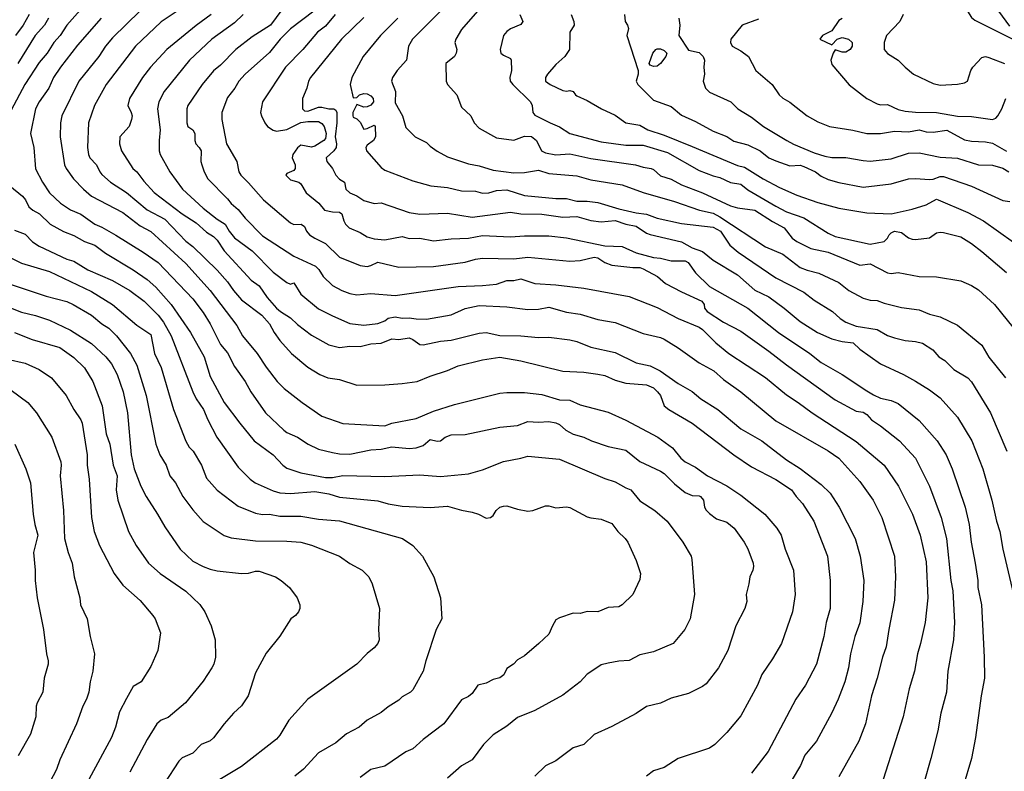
# Model space of a CAD drawing. Header units: metres. Extents: x -46681 to -43747, y -240911 to -237677.
# Tile 784 of 1056: x -45207 to -45066, y -238259 to -238151. Entities that reach past the tile are written whole.
import ezdxf

# ---------------------------------------------------------------- set-up
doc = ezdxf.new("R2010")
doc.units = ezdxf.units.M
doc.layers.add('CONTOUR_INDEX', color=1, linetype='Continuous')
doc.layers.add('CONTOUR_INTER', color=3, linetype='Continuous')

msp = doc.modelspace()

# ---------------------------------------------------------------- linework, layer by layer
at = {"layer": 'CONTOUR_INDEX'}
for points, elevation in [([(-45065.1, -238152.18), (-45066.66, -238150.02), (-45067.24, -238149.02), (-45067.62, -238147.52), (-45068.1, -238146.7), (-45068.6, -238146.52), (-45069.1, -238146.43), (-45070.43, -238146.52), (-45070.6, -238146.57), (-45070.88, -238147.02), (-45071.22, -238149.52), (-45071.15, -238150.02), (-45070.6, -238150.95), (-45070.1, -238151.31), (-45064.6, -238154.07)], 60), ([(-45197, -238148.52), (-45200.1, -238152.04), (-45201.08, -238153.52), (-45201.98, -238154.52), (-45202.93, -238156.02), (-45204.1, -238157.35), (-45206.11, -238160.52), (-45208.1, -238164.21)], 80), ([(-45174.86, -238150.52), (-45176.1, -238151.7), (-45179.37, -238154.02), (-45182.55, -238157.02), (-45186.17, -238161.52), (-45186.96, -238163.02), (-45187.15, -238164.02), (-45186.75, -238167.02), (-45186.91, -238168.52), (-45186.92, -238170.02), (-45186.77, -238170.52), (-45185.38, -238173.02), (-45183.54, -238175.52), (-45180.6, -238178.22), (-45178.6, -238179.8), (-45177.47, -238180.52), (-45176.9, -238181.52), (-45176.1, -238182.46), (-45173.6, -238184.34), (-45170.6, -238187.39), (-45168.6, -238188.87), (-45168.1, -238189.09), (-45167.6, -238188.92), (-45166.62, -238190.52), (-45164.1, -238192.61), (-45162.1, -238193.65), (-45159.6, -238194.72), (-45157.6, -238194.98), (-45155.6, -238194.71), (-45154.6, -238194.33), (-45154.1, -238193.99), (-45153.1, -238193.76), (-45152.1, -238193.95), (-45151.1, -238193.91), (-45150.1, -238194.08), (-45148.6, -238194.11), (-45145.1, -238193.49), (-45143.1, -238192.58), (-45141.1, -238192.15), (-45137.1, -238192.35), (-45134.1, -238192.71), (-45132.6, -238192.66), (-45131.1, -238192.39), (-45128.6, -238193.1), (-45126.6, -238193.42), (-45124.1, -238194.17), (-45121.6, -238194.59), (-45117.6, -238196.18), (-45115.1, -238196.73), (-45114.6, -238196.96), (-45112.6, -238198.21), (-45109.6, -238200.34), (-45107.5, -238201.52), (-45106.1, -238202.76), (-45103.62, -238204.52), (-45098.6, -238208.68), (-45091.1, -238212.96), (-45089.6, -238214.03), (-45086.6, -238217.35), (-45084.65, -238220.02), (-45083.42, -238222.52), (-45081.63, -238228.02), (-45081.47, -238231.02), (-45081.6, -238234.32), (-45082.44, -238238.52), (-45082.8, -238241.02), (-45083.35, -238242.52), (-45084.11, -238245.52), (-45084.93, -238248.02), (-45085.75, -238252.02), (-45086.7, -238254.52), (-45089.6, -238259.62)], 75), ([(-45152.73, -238151.02), (-45155.22, -238153.52), (-45157.7, -238156.52), (-45159.29, -238159.52), (-45159.53, -238160.52), (-45159.1, -238162.43), (-45158.6, -238162.4), (-45158.22, -238162.02), (-45157.6, -238161.81), (-45157.1, -238161.87), (-45156.6, -238162.14), (-45156.26, -238162.52), (-45156.23, -238163.02), (-45156.6, -238163.48), (-45157.1, -238163.71), (-45157.6, -238163.75), (-45158.6, -238163.37), (-45159.16, -238164.52), (-45159.19, -238165.02), (-45159.1, -238165.2), (-45158.6, -238165.45), (-45158.1, -238165.9), (-45157.6, -238166.91), (-45157.1, -238166.83), (-45156.1, -238166.32), (-45155.95, -238166.52), (-45155.94, -238168.02), (-45156.23, -238168.52), (-45157.1, -238169.18), (-45157.31, -238169.52), (-45157.2, -238170.02), (-45155.1, -238172.41), (-45154.6, -238172.79), (-45150.6, -238174.33), (-45148.02, -238175.02), (-45145.6, -238175.27), (-45143.6, -238175.73), (-45141.6, -238175.79), (-45140.6, -238176.08), (-45139.72, -238176.02), (-45138.6, -238175.7), (-45137.1, -238175.62), (-45134.6, -238176.41), (-45130.1, -238176.86), (-45128.6, -238176.85), (-45127.1, -238177.2), (-45125.6, -238177.21), (-45124.1, -238177.42), (-45121.1, -238178.3), (-45118.6, -238178.89), (-45117.1, -238179.09), (-45115.6, -238179.66), (-45112.1, -238180.44), (-45107.6, -238180.96), (-45106.55, -238181.52), (-45105.19, -238183.52), (-45104, -238184.52), (-45098.6, -238188.21), (-45094.6, -238190.23), (-45093.1, -238191.37), (-45090.48, -238193.02), (-45089.38, -238194.02), (-45088.58, -238194.52), (-45087.1, -238195.1), (-45084.1, -238195.58), (-45082.6, -238196.43), (-45081.6, -238196.8), (-45080.1, -238197.18), (-45078.6, -238197.3), (-45077.6, -238197.56), (-45076.14, -238198.52), (-45075.28, -238199.52), (-45074.4, -238200.02), (-45073.1, -238201.32), (-45071.1, -238202.52), (-45070.6, -238203.09), (-45067.85, -238207.52), (-45065.53, -238213.02)], 70), ([(-45120.29, -238150.52), (-45120.18, -238151.52), (-45119.84, -238152.02), (-45119.72, -238152.52), (-45119.94, -238153.52), (-45118.33, -238158.52), (-45118.3, -238159.02), (-45118.61, -238160.02), (-45118.36, -238160.52), (-45116.1, -238162.76), (-45113.6, -238163.66), (-45112.1, -238164.92), (-45110.1, -238165.8), (-45107.6, -238167.22), (-45105.6, -238167.94), (-45104.6, -238168.61), (-45102.6, -238169.14), (-45100.84, -238170.02), (-45099.6, -238171.01), (-45098.6, -238171.45), (-45096.6, -238172.14), (-45095.1, -238172.08), (-45094.6, -238172.25), (-45092.93, -238173.02), (-45092.1, -238173.64), (-45091.1, -238174.11), (-45089.6, -238174.55), (-45086.1, -238175.22), (-45082.1, -238174.75), (-45079.6, -238174.02), (-45078.6, -238173.97), (-45076.6, -238174.12), (-45076.1, -238174.08), (-45075.1, -238173.69), (-45074.6, -238173.67), (-45070.6, -238175.05), (-45066.1, -238177.11), (-45065.1, -238177.29)], 65), ([(-45115.79, -238155.52), (-45115.6, -238155.4), (-45115.1, -238155.41), (-45114.6, -238155.66), (-45114.23, -238156.02), (-45114.34, -238156.52), (-45115.1, -238157.51), (-45115.6, -238157.89), (-45116.1, -238157.94), (-45116.6, -238157.76), (-45116.75, -238157.52), (-45116.2, -238156.02), (-45115.79, -238155.52)], 65), ([(-45208.26, -238175.02), (-45206.45, -238176.52), (-45206.05, -238177.02), (-45205.58, -238178.02), (-45204.97, -238178.52), (-45204.01, -238179.02), (-45202.49, -238180.52), (-45200.6, -238181.57), (-45199.1, -238182.14), (-45197.6, -238183), (-45196.1, -238183.54), (-45194.6, -238184.68), (-45190.6, -238187.04), (-45188.6, -238188.44), (-45187.39, -238189.52), (-45185.16, -238192.02), (-45182.39, -238196.02), (-45180.45, -238199.52), (-45179.6, -238202.31), (-45177.59, -238206.02), (-45175.37, -238209.02), (-45173.29, -238211.52), (-45170.59, -238213.52), (-45169.2, -238215.02), (-45168.6, -238215.44), (-45166.6, -238216.11), (-45163.1, -238216.79), (-45162.1, -238216.76), (-45160.6, -238216.5), (-45154.6, -238216.62), (-45149.6, -238216.42), (-45146.6, -238216.62), (-45142.6, -238216.25), (-45140.6, -238215.66), (-45137.6, -238214.47), (-45135.1, -238214.01), (-45134.1, -238213.71), (-45129.6, -238214.16), (-45123.1, -238216.91), (-45121.6, -238217.38), (-45120.1, -238218.27), (-45119.38, -238218.52), (-45118.1, -238220.11), (-45115.95, -238221.52), (-45114.15, -238223.02), (-45111.9, -238226.02), (-45110.74, -238228.02), (-45110.61, -238228.52), (-45110.23, -238233.52), (-45110.87, -238237.02), (-45111.65, -238238.52), (-45113.31, -238240.52), (-45116.1, -238241.72), (-45118.1, -238242.18), (-45119.6, -238242.99), (-45121.1, -238243.07), (-45122.6, -238243.34), (-45123.6, -238243.6), (-45124.1, -238243.91), (-45125.6, -238244.93), (-45126.6, -238246.05), (-45129.1, -238247.94), (-45133.1, -238250.13), (-45135.6, -238251.12), (-45137.1, -238252.38), (-45139.1, -238253.63), (-45140.47, -238255.02), (-45142.1, -238257.19), (-45143.6, -238258.06), (-45145.6, -238259.81)], 80), ([(-45207.6, -238196.01), (-45205.1, -238197.03), (-45201.1, -238198.19), (-45199.1, -238199.62), (-45197.6, -238201.08), (-45196.38, -238203.02), (-45195.06, -238206.52), (-45194.48, -238210.52), (-45193.98, -238212.02), (-45193.47, -238215.02), (-45192.93, -238216.52), (-45193.05, -238218.52), (-45192.84, -238220.02), (-45191.29, -238224.52), (-45190.2, -238226.52), (-45188.43, -238229.02), (-45186.74, -238230.52), (-45183.1, -238233.03), (-45181.1, -238234.96), (-45180.38, -238236.02), (-45179.47, -238238.02), (-45178.89, -238240.02), (-45178.81, -238242.52), (-45179.09, -238243.52), (-45179.38, -238244.02), (-45180.6, -238245.92), (-45183.13, -238249.02), (-45185.6, -238251.12), (-45186.6, -238251.54), (-45187.21, -238252.02), (-45188.6, -238254.27), (-45191.1, -238258.95)], 85)]:
    msp.add_lwpolyline(points, dxfattribs=dict(at, elevation=elevation))
at = {"layer": 'CONTOUR_INTER'}
for points, elevation in [([(-45183.6, -238149.52), (-45186.6, -238151.54), (-45190.31, -238155.02), (-45194.47, -238160.52), (-45196.16, -238163.52), (-45197.03, -238166.02), (-45197.17, -238169.52), (-45197.03, -238170.52), (-45196.84, -238171.02), (-45195.88, -238172.02), (-45195.41, -238173.02), (-45195.1, -238173.41), (-45193.87, -238174.52), (-45191.6, -238175.98), (-45188.6, -238178.48), (-45186.1, -238179.81), (-45183.1, -238182.94), (-45182.1, -238183.72), (-45178.6, -238187.08), (-45177.1, -238188.78), (-45176.25, -238190.02), (-45175.1, -238191.35), (-45172.2, -238193.52), (-45171.1, -238194.76), (-45170.43, -238196.02), (-45169.6, -238197.16), (-45167.95, -238199.02), (-45165.6, -238201), (-45163.9, -238202.02), (-45162.74, -238202.52), (-45161.1, -238202.77), (-45158.6, -238203.58), (-45154.6, -238203.51), (-45152.1, -238203.3), (-45149.98, -238203.02), (-45148.1, -238202.26), (-45145.6, -238201.47), (-45144.1, -238200.79), (-45140.6, -238199.92), (-45138.1, -238199.55), (-45135.1, -238200.1), (-45129.1, -238201.56), (-45126.1, -238201.71), (-45124.1, -238201.97), (-45123.1, -238202.18), (-45121.6, -238202.86), (-45120.1, -238203.28), (-45117.1, -238203.5), (-45116.1, -238203.96), (-45115.53, -238204.52), (-45115.14, -238205.02), (-45114.6, -238206.52), (-45113.93, -238207.02), (-45110.6, -238209.01), (-45104.6, -238213.55), (-45102.1, -238215.23), (-45098.6, -238217.05), (-45096.36, -238218.52), (-45095.71, -238219.52), (-45094.78, -238220.52), (-45093.18, -238223.02), (-45091.22, -238228.02), (-45090.82, -238231.52), (-45090.85, -238235.52), (-45091.41, -238237.52), (-45091.74, -238239.52), (-45092.8, -238243.52), (-45094.34, -238246.52), (-45095.76, -238248.52), (-45099.71, -238256.02), (-45102.1, -238259.11)], 77), ([(-45168.37, -238148.52), (-45170.96, -238152.02), (-45173.6, -238153.69), (-45175.94, -238155.52), (-45178.1, -238157.75), (-45179.1, -238158.56), (-45180.73, -238160.52), (-45182.8, -238163.52), (-45182.93, -238164.02), (-45182.96, -238166.02), (-45182.8, -238166.52), (-45182.1, -238166.99), (-45181.79, -238167.52), (-45181.8, -238168.52), (-45181.63, -238169.02), (-45181.16, -238169.52), (-45180.9, -238170.02), (-45180.94, -238171.52), (-45180.8, -238172.02), (-45180.47, -238173.02), (-45179.92, -238174.02), (-45177.1, -238176.89), (-45176.6, -238177.57), (-45175.6, -238178.41), (-45174.6, -238179.63), (-45172.1, -238182.18), (-45167.6, -238185.1), (-45164.51, -238186.52), (-45164.02, -238187.02), (-45163.42, -238188.02), (-45162.1, -238189.3), (-45160.76, -238190.02), (-45159.6, -238190.43), (-45158.6, -238190.62), (-45156.6, -238190.45), (-45153.1, -238190.71), (-45144.1, -238189.42), (-45140.6, -238189.31), (-45138.6, -238189.08), (-45137.1, -238188.6), (-45136.1, -238188.56), (-45135.1, -238188.35), (-45133.1, -238189.01), (-45130.1, -238189.22), (-45126.1, -238189.69), (-45119.6, -238190.87), (-45115.6, -238192.44), (-45112.6, -238194.02), (-45109.6, -238195.25), (-45109.1, -238195.58), (-45107.22, -238197.52), (-45105.34, -238199.02), (-45100.1, -238202.46), (-45097.1, -238204.94), (-45095.39, -238206.02), (-45093.4, -238207.52), (-45087.1, -238211.63), (-45083.1, -238214.99), (-45081.06, -238218.02), (-45079.02, -238222.02), (-45077.96, -238225.02), (-45077.1, -238228.84), (-45076.83, -238234.02), (-45077.24, -238237.52), (-45077.88, -238240.52), (-45078.34, -238242.02), (-45078.73, -238244.52), (-45079.52, -238247.02), (-45080.39, -238251.02), (-45083.26, -238260.02)], 74), ([(-45145.15, -238148.52), (-45150.61, -238154.02), (-45151.21, -238155.02), (-45151.51, -238157.02), (-45152.84, -238158.52), (-45153.47, -238159.52), (-45153.62, -238160.02), (-45153.07, -238161.52), (-45153.1, -238163.16), (-45152.06, -238165.02), (-45151.6, -238166.69), (-45150.24, -238168.02), (-45148.6, -238168.84), (-45148.1, -238169.37), (-45147.1, -238170.06), (-45145.6, -238170.85), (-45142.6, -238171.88), (-45141.1, -238172.16), (-45139.1, -238172.76), (-45136.1, -238173.16), (-45134.6, -238173.13), (-45132.6, -238172.78), (-45131.1, -238173.27), (-45127.1, -238173.61), (-45125.1, -238174.15), (-45120.6, -238174.89), (-45117.6, -238175.98), (-45113.1, -238177.28), (-45109.55, -238178.52), (-45107.6, -238178.94), (-45106.6, -238179.45), (-45100.1, -238183.77), (-45097.6, -238184.79), (-45095.1, -238186.71), (-45094.1, -238187.11), (-45092.47, -238187.52), (-45089.6, -238188.86), (-45088.13, -238190.02), (-45086.1, -238191.11), (-45085.1, -238191.39), (-45084.1, -238191.43), (-45083.1, -238191.81), (-45080.6, -238192.46), (-45078.1, -238192.78), (-45076.6, -238193.4), (-45075.1, -238193.8), (-45072.6, -238194.97), (-45069.1, -238197.82), (-45068.1, -238199.56), (-45065.71, -238202.52)], 69), ([(-45205.53, -238150.52), (-45206.35, -238152.02), (-45207.49, -238153.52)], 82), ([(-45202.73, -238151.02), (-45203.33, -238152.02), (-45204.63, -238153.52), (-45207.15, -238157.52)], 81), ([(-45195.2, -238151.02), (-45198.6, -238154.88), (-45201.01, -238158.02), (-45202.02, -238159.52), (-45202.7, -238161.02), (-45204.09, -238163.02), (-45204.6, -238163.99), (-45205.32, -238167.52), (-45204.85, -238169.52), (-45204.6, -238172.59), (-45203.62, -238174.52), (-45202.6, -238176.05), (-45201.01, -238177.52), (-45199.6, -238178.46), (-45198.1, -238179.1), (-45196.1, -238180.5), (-45195.1, -238180.92), (-45193.1, -238182.07), (-45189.18, -238184.52), (-45187.03, -238186.02), (-45182.1, -238191.19), (-45180.6, -238193.16), (-45179.6, -238194.76), (-45178.1, -238197.75), (-45177.1, -238198.92), (-45176.1, -238200.91), (-45174.58, -238203.02), (-45173.78, -238204.52), (-45171.68, -238207.52), (-45169.04, -238210.02), (-45168.6, -238210.33), (-45167.1, -238210.99), (-45165.58, -238212.02), (-45164.1, -238212.7), (-45162.1, -238213.21), (-45161.1, -238213.41), (-45159.6, -238213.43), (-45156.6, -238212.81), (-45155.1, -238212.72), (-45153.6, -238212.4), (-45151.1, -238212.62), (-45150.1, -238212.53), (-45149.1, -238212.19), (-45148.1, -238211.36), (-45147.1, -238211.57), (-45146.6, -238211.51), (-45145.94, -238211.02), (-45145.1, -238210.68), (-45143.1, -238210.61), (-45138.1, -238209.56), (-45135.6, -238209.35), (-45134.1, -238208.74), (-45132.6, -238208.86), (-45131.1, -238208.76), (-45130.1, -238208.96), (-45129.6, -238209.17), (-45128.65, -238210.02), (-45127.6, -238210.56), (-45126.1, -238210.99), (-45124.98, -238211.52), (-45122.6, -238212.33), (-45120.1, -238212.85), (-45118.1, -238214.49), (-45115.1, -238215.86), (-45114.6, -238216.19), (-45113.1, -238217.67), (-45111.6, -238218.92), (-45110.6, -238219.37), (-45109.6, -238219.4), (-45109.37, -238219.52), (-45108.96, -238220.02), (-45108.8, -238221.02), (-45108.6, -238221.44), (-45108.1, -238221.95), (-45107.1, -238222.68), (-45105.6, -238223.16), (-45104.56, -238224.02), (-45103.13, -238226.02), (-45102.6, -238227), (-45101.87, -238229.02), (-45101.81, -238229.52), (-45101.91, -238230.02), (-45102.32, -238231.02), (-45102.45, -238232.02), (-45102.87, -238233.52), (-45102.78, -238234.52), (-45103.03, -238235.52), (-45104.34, -238238.02), (-45105.5, -238241.52), (-45106.83, -238244.02), (-45108.6, -238246.31), (-45109.1, -238246.68), (-45111.1, -238247.71), (-45113.6, -238248.39), (-45115.1, -238249.09), (-45117.1, -238249.58), (-45118.6, -238250.56), (-45122.1, -238252.43), (-45124.6, -238253.55), (-45126.1, -238254.99), (-45127.6, -238255.47), (-45130.1, -238257.33), (-45131.6, -238258.06), (-45133.1, -238259.54)], 79), ([(-45189.6, -238149.96), (-45193.6, -238153.82), (-45194.56, -238155.02), (-45195.52, -238156.52), (-45198.39, -238160.02), (-45200.84, -238165.02), (-45201.04, -238166.02), (-45201.07, -238168.02), (-45200.45, -238172.02), (-45200.23, -238172.52), (-45199.16, -238174.02), (-45197.75, -238175.52), (-45196.6, -238176.51), (-45192.1, -238178.82), (-45189.6, -238180.74), (-45188.1, -238181.57), (-45183.1, -238186.13), (-45179.6, -238190.02), (-45175.78, -238195.02), (-45174.96, -238196.52), (-45172.85, -238199.02), (-45171.6, -238200.99), (-45170.01, -238203.02), (-45169.01, -238204.02), (-45166.43, -238206.02), (-45163.6, -238207.98), (-45160.6, -238209.03), (-45154.6, -238209.4), (-45153.6, -238209.01), (-45150.1, -238208.33), (-45147.6, -238207.29), (-45144.6, -238206.33), (-45138.1, -238204.72), (-45137.1, -238204.6), (-45134.6, -238204.61), (-45132.1, -238204.91), (-45129.6, -238205.65), (-45128.1, -238205.73), (-45126.6, -238206.38), (-45122.6, -238207.41), (-45120.1, -238208.55), (-45115.49, -238211.02), (-45113.39, -238212.52), (-45112.23, -238214.02), (-45111.6, -238214.52), (-45110.1, -238215.31), (-45108.4, -238216.52), (-45105.6, -238217.98), (-45103.6, -238219.33), (-45100.16, -238222.02), (-45098.45, -238224.02), (-45097.85, -238225.02), (-45097.25, -238227.02), (-45096.1, -238230.02), (-45095.86, -238233.52), (-45096.24, -238236.02), (-45097.79, -238240.52), (-45099.1, -238242.75), (-45100.6, -238244.98), (-45101.21, -238246.52), (-45103.6, -238250.92), (-45105.6, -238253.26), (-45107.34, -238255.02), (-45108.1, -238255.54), (-45112.6, -238257.02), (-45114.6, -238258.3), (-45116.1, -238258.77), (-45117.1, -238259.53)], 78), ([(-45179.46, -238150.52), (-45181.6, -238152.08), (-45185.8, -238155.52), (-45188.12, -238158.02), (-45189.29, -238159.52), (-45191.17, -238162.52), (-45191.4, -238163.52), (-45190.91, -238164.52), (-45190.78, -238165.02), (-45190.84, -238165.52), (-45191.2, -238166.52), (-45192.54, -238168.02), (-45192.57, -238169.02), (-45192.3, -238170.02), (-45190.65, -238172.52), (-45190.08, -238173.02), (-45189.1, -238174.36), (-45187.6, -238175.98), (-45183.6, -238179.02), (-45181.6, -238180.33), (-45180.1, -238181.67), (-45179.1, -238182.28), (-45178.6, -238182.8), (-45177.6, -238184.34), (-45173.72, -238188.52), (-45172.6, -238189.33), (-45171.42, -238191.02), (-45170.1, -238192.52), (-45169.55, -238193.02), (-45168.1, -238193.94), (-45167.1, -238194.89), (-45165.1, -238196.38), (-45162.6, -238197.78), (-45161.1, -238198.16), (-45159.6, -238197.98), (-45158.1, -238198.02), (-45156.6, -238197.65), (-45155.1, -238197.57), (-45153.6, -238196.91), (-45152.6, -238197.02), (-45151.1, -238196.8), (-45150.6, -238197), (-45149.6, -238197.74), (-45149.1, -238197.81), (-45146.6, -238197.26), (-45145.1, -238197.1), (-45141.1, -238196.1), (-45140.1, -238196.03), (-45138.1, -238196.43), (-45135.1, -238196.48), (-45132.6, -238196.73), (-45131.1, -238196.67), (-45128.1, -238197.05), (-45127.1, -238197.3), (-45125.1, -238198.13), (-45121.6, -238198.9), (-45118.6, -238200.36), (-45116.6, -238200.78), (-45115.16, -238201.52), (-45112.6, -238203.33), (-45110.6, -238204.46), (-45109.34, -238205.52), (-45106.89, -238207.02), (-45103.6, -238209.79), (-45100.6, -238211.53), (-45097.1, -238214.25), (-45095.1, -238215.47), (-45092.1, -238217.78), (-45090.82, -238219.02), (-45089.56, -238221.02), (-45087.24, -238225.52), (-45086.54, -238228.02), (-45086.01, -238231.52), (-45086.13, -238234.52), (-45086.6, -238237.58), (-45087.31, -238239.52), (-45087.92, -238242.02), (-45088.21, -238244.02), (-45088.75, -238246.02), (-45089.68, -238248.52), (-45090.6, -238250.48), (-45092.76, -238254.52), (-45094.43, -238256.52), (-45095.09, -238258.02), (-45096.26, -238260.02)], 76), ([(-45164.76, -238150.02), (-45168.1, -238152.54), (-45169.57, -238154.02), (-45171.1, -238155.92), (-45174.6, -238159.06), (-45175.47, -238160.02), (-45176.05, -238161.02), (-45177.1, -238162.36), (-45177.95, -238164.52), (-45177.94, -238165.52), (-45177.27, -238169.02), (-45175.78, -238171.52), (-45175.49, -238173.02), (-45175.2, -238173.52), (-45174.1, -238174.6), (-45171.98, -238177.02), (-45168.1, -238180.32), (-45167.6, -238180.55), (-45166.55, -238180.52), (-45166.1, -238180.83), (-45165.8, -238181.52), (-45165.37, -238182.02), (-45164.63, -238182.52), (-45163.1, -238183.28), (-45161.1, -238185.26), (-45158.1, -238186.42), (-45157.1, -238186.56), (-45156.6, -238186.45), (-45155.6, -238185.93), (-45152.6, -238186.69), (-45147.6, -238186.58), (-45143.1, -238185.97), (-45141.6, -238185.51), (-45140.6, -238185.37), (-45136.1, -238185.48), (-45134.1, -238185.25), (-45128.1, -238185.81), (-45126.6, -238185.73), (-45124.6, -238185.25), (-45124.1, -238185.34), (-45123.1, -238185.98), (-45122.1, -238186.38), (-45119.1, -238186.72), (-45118.1, -238186.71), (-45117.6, -238186.92), (-45115.57, -238188.02), (-45114.39, -238189.02), (-45112.1, -238190.22), (-45109.21, -238191.52), (-45108.88, -238192.02), (-45108.8, -238192.52), (-45108.44, -238193.02), (-45106.1, -238194.52), (-45103.6, -238195.84), (-45099.6, -238198.68), (-45097.1, -238200.66), (-45090.1, -238205.64), (-45087.1, -238207.27), (-45086.1, -238207.43), (-45085.6, -238207.74), (-45084.91, -238208.52), (-45083.6, -238209.38), (-45080.92, -238211.52), (-45078.59, -238214.02), (-45076.59, -238218.02), (-45074.93, -238222.52), (-45074.18, -238225.52), (-45073.54, -238231.52), (-45073.27, -238233.02), (-45073.02, -238237.52), (-45073.16, -238240.02), (-45073.98, -238244.52), (-45074.17, -238247.52), (-45074.96, -238250.52), (-45075.43, -238253.02), (-45076.41, -238257.02), (-45077.41, -238260.52)], 73), ([(-45161.68, -238150.52), (-45163.1, -238152.17), (-45164.24, -238153.02), (-45166.32, -238155.52), (-45168.8, -238158.02), (-45172.12, -238163.02), (-45172.37, -238164.52), (-45172.25, -238165.02), (-45171.75, -238166.02), (-45171.37, -238166.52), (-45170.6, -238167.04), (-45170.1, -238167.19), (-45168.6, -238166.98), (-45166.6, -238165.94), (-45165.6, -238165.8), (-45164.1, -238165.83), (-45163.6, -238166.11), (-45163.26, -238166.52), (-45162.97, -238167.52), (-45163.1, -238168.27), (-45163.31, -238168.52), (-45164.6, -238169.34), (-45165.1, -238169.5), (-45166.6, -238169.19), (-45167.1, -238169.59), (-45167.78, -238170.52), (-45167.85, -238171.02), (-45167.41, -238172.02), (-45167.41, -238172.52), (-45167.6, -238172.81), (-45168.6, -238173.25), (-45168.76, -238173.52), (-45168.1, -238174.17), (-45166.9, -238174.52), (-45166.6, -238174.76), (-45165.86, -238176.02), (-45164.05, -238177.52), (-45163.24, -238178.52), (-45162.1, -238178.77), (-45161.1, -238178.79), (-45160.73, -238179.02), (-45160.48, -238180.02), (-45160.22, -238180.52), (-45159.71, -238181.02), (-45158.1, -238181.7), (-45157.1, -238182.32), (-45156.1, -238182.63), (-45154.6, -238182.74), (-45152.1, -238182.27), (-45151.1, -238182.55), (-45149.6, -238182.52), (-45147.6, -238182.91), (-45145.1, -238182.6), (-45142.6, -238182.54), (-45140.6, -238182.12), (-45136.6, -238182.33), (-45134.6, -238182.17), (-45131.1, -238182.17), (-45128.6, -238182.49), (-45123.1, -238183.61), (-45120.6, -238183.69), (-45118.6, -238184.6), (-45116.1, -238185.29), (-45115.1, -238185.39), (-45113.6, -238185.76), (-45111.6, -238185.74), (-45111.16, -238186.02), (-45110.1, -238187.5), (-45108.1, -238189.42), (-45102.61, -238192.52), (-45098.23, -238196.02), (-45093.72, -238199.02), (-45092.1, -238200.32), (-45089.1, -238202.01), (-45085.6, -238204.39), (-45084.6, -238204.94), (-45083.6, -238205.4), (-45082.1, -238205.74), (-45081.1, -238206.17), (-45078.1, -238208.6), (-45075.51, -238211.52), (-45074.24, -238213.52), (-45073.35, -238215.52), (-45071.48, -238221.02), (-45070.92, -238223.52), (-45070.66, -238226.02), (-45070.07, -238229.02), (-45069.69, -238231.52), (-45069.66, -238232.52), (-45069.17, -238235.02), (-45068.77, -238242.52), (-45068.73, -238245.52), (-45069.23, -238248.02), (-45070.03, -238254.02), (-45070.6, -238256.99), (-45071.78, -238261.02)], 72), ([(-45157.6, -238150.95), (-45160.8, -238154.02), (-45165.23, -238159.52), (-45165.52, -238160.02), (-45165.74, -238161.02), (-45166.37, -238162.52), (-45166.38, -238164.02), (-45166.1, -238164.29), (-45165.6, -238164.36), (-45164.1, -238163.77), (-45163.6, -238163.74), (-45162.6, -238163.98), (-45161.88, -238164.02), (-45161.6, -238164.19), (-45161.48, -238164.52), (-45161.46, -238166.02), (-45161.72, -238168.02), (-45161.52, -238169.02), (-45161.54, -238169.52), (-45161.89, -238170.02), (-45162.98, -238171.02), (-45162.89, -238171.52), (-45162.1, -238172.56), (-45161.6, -238173.5), (-45161.1, -238174.09), (-45160.37, -238174.52), (-45160.19, -238175.52), (-45159.61, -238176.02), (-45158.6, -238176.48), (-45157.6, -238177.11), (-45156.1, -238177.56), (-45155.1, -238177.48), (-45151.1, -238178.84), (-45149.6, -238179.06), (-45145.6, -238178.93), (-45142.1, -238179.51), (-45136.6, -238178.79), (-45135.1, -238179.05), (-45132.1, -238179.06), (-45129.1, -238179.52), (-45127.1, -238179.42), (-45125.1, -238180.01), (-45123.6, -238180.18), (-45121.6, -238179.98), (-45120.1, -238180.49), (-45118.6, -238180.8), (-45117.1, -238181.78), (-45116.6, -238181.98), (-45112.13, -238183.02), (-45110.6, -238183.9), (-45109.1, -238184.42), (-45107.6, -238185.65), (-45104.1, -238187.78), (-45101.6, -238189.94), (-45099.6, -238190.91), (-45097.39, -238192.52), (-45095.1, -238194.44), (-45092.63, -238196.02), (-45090.6, -238196.93), (-45089.1, -238197.32), (-45087.53, -238197.52), (-45086.6, -238198.4), (-45083.6, -238200.53), (-45080.35, -238202.02), (-45078.6, -238202.99), (-45076.6, -238204.24), (-45075.1, -238205.39), (-45072.6, -238208.16), (-45070.55, -238211.52), (-45068.97, -238215.52), (-45067.69, -238220.02), (-45067.02, -238223.02), (-45066.52, -238224.52), (-45066.09, -238227.02), (-45064.56, -238233.52)], 71), ([(-45141.3, -238150.02), (-45143.6, -238152.64), (-45144.43, -238154.02), (-45144.57, -238154.52), (-45144.28, -238155.52), (-45144.36, -238156.02), (-45144.63, -238156.52), (-45145.85, -238157.52), (-45145.83, -238160.02), (-45145.63, -238160.52), (-45144.3, -238162.02), (-45143.6, -238163.74), (-45142.28, -238165.02), (-45141.8, -238166.02), (-45141.1, -238166.79), (-45138.6, -238168.17), (-45136.1, -238168.51), (-45134.6, -238167.91), (-45133.6, -238167.94), (-45132.87, -238168.52), (-45132.14, -238170.02), (-45131.6, -238170.28), (-45130.1, -238170.58), (-45128.1, -238170.43), (-45125.1, -238171.11), (-45118.68, -238172.02), (-45117.6, -238172.35), (-45116.46, -238172.52), (-45116.1, -238172.69), (-45115.1, -238173.57), (-45113.6, -238174.06), (-45112.1, -238174.87), (-45109.1, -238176.05), (-45105.1, -238177.89), (-45104.1, -238178.17), (-45101.6, -238178.52), (-45099.1, -238180.13), (-45097.43, -238181.02), (-45096.25, -238182.52), (-45095.6, -238183.01), (-45093.6, -238184), (-45091.1, -238184.53), (-45086.6, -238186.37), (-45085.1, -238186.2), (-45082.6, -238187.48), (-45082.1, -238187.58), (-45081.1, -238187.45), (-45078.1, -238188), (-45075.6, -238188.04), (-45072.1, -238188.62), (-45070.6, -238189.27), (-45069.6, -238189.9), (-45067.31, -238192.02), (-45063.65, -238196.52)], 68), ([(-45135.24, -238150.52), (-45134.85, -238151.52), (-45135.1, -238151.91), (-45136.6, -238152.56), (-45137.1, -238152.91), (-45137.6, -238153.52), (-45138.08, -238155.52), (-45137.96, -238156.02), (-45137.6, -238156.34), (-45136.6, -238156.8), (-45136.49, -238157.02), (-45136.43, -238158.52), (-45136.71, -238159.52), (-45136.63, -238160.02), (-45136.26, -238160.52), (-45133.73, -238163.02), (-45133.51, -238163.52), (-45133.41, -238164.52), (-45133.1, -238164.89), (-45130.92, -238166.02), (-45129.6, -238166.56), (-45128.1, -238167.54), (-45123.6, -238168.74), (-45120.1, -238169.2), (-45117.6, -238169.2), (-45114.1, -238170.27), (-45109.6, -238172.81), (-45107.6, -238173.6), (-45106.6, -238173.85), (-45105.1, -238174.55), (-45103.6, -238174.8), (-45102.6, -238175.6), (-45098.6, -238177.95), (-45097.1, -238178.75), (-45094.6, -238179.59), (-45091.1, -238181.79), (-45090.1, -238182.27), (-45085.1, -238183.39), (-45083.1, -238182.99), (-45082.6, -238182.51), (-45082.38, -238182.02), (-45082.1, -238181.74), (-45081.6, -238181.51), (-45080.6, -238181.71), (-45079.6, -238182.45), (-45079.1, -238182.68), (-45078.6, -238182.7), (-45076.6, -238182.48), (-45075.6, -238181.77), (-45075.1, -238181.64), (-45074.6, -238181.69), (-45072.1, -238182.31), (-45070.6, -238183.26), (-45069.1, -238184.41), (-45065.6, -238187.43)], 67), ([(-45127.93, -238150.52), (-45127.53, -238151.52), (-45127.47, -238152.02), (-45128.1, -238153.05), (-45128.13, -238155.52), (-45128.81, -238156.52), (-45130.1, -238157.66), (-45131.29, -238159.02), (-45131.6, -238159.52), (-45131.6, -238160.02), (-45130.93, -238160.52), (-45129.1, -238161.4), (-45128.6, -238161.48), (-45128.1, -238161.38), (-45127.6, -238161.52), (-45127.3, -238162.02), (-45127.1, -238162.15), (-45125.6, -238162.79), (-45123.58, -238164.02), (-45121.6, -238164.91), (-45120.1, -238166.02), (-45118.1, -238166.35), (-45116.92, -238167.02), (-45114.6, -238167.79), (-45110.6, -238169.39), (-45104.1, -238172.13), (-45103.1, -238172.37), (-45100.43, -238174.02), (-45098.1, -238175.25), (-45095.6, -238176.37), (-45092.6, -238177.4), (-45089.6, -238178.2), (-45085.6, -238178.87), (-45082.1, -238179.05), (-45079.1, -238178.37), (-45077.1, -238177.74), (-45075.6, -238176.94), (-45075.35, -238177.02), (-45071.1, -238178.86), (-45068.87, -238180.02), (-45064.6, -238183.07)], 66), ([(-45112.48, -238151.02), (-45112.36, -238152.02), (-45112.48, -238153.52), (-45111.1, -238155.62), (-45109.6, -238155.93), (-45109, -238156.52), (-45108.8, -238157.02), (-45108.92, -238158.02), (-45108.8, -238159.02), (-45108.99, -238160.02), (-45108.69, -238161.02), (-45108.1, -238161.61), (-45105.03, -238163.02), (-45104.07, -238164.02), (-45102.1, -238165.18), (-45100.38, -238166.52), (-45097.04, -238168.52), (-45096.1, -238169.04), (-45093.1, -238170.31), (-45091.6, -238170.77), (-45090.6, -238170.95), (-45088.6, -238170.95), (-45086.1, -238171.42), (-45085.1, -238171.49), (-45082.1, -238171.15), (-45079.6, -238170.36), (-45078.1, -238170.31), (-45075.1, -238170.91), (-45072.6, -238171.07), (-45069.6, -238172.03), (-45067.6, -238172.05), (-45066.1, -238172.48), (-45065.25, -238173.02)], 64), ([(-45101.1, -238151.17), (-45103.44, -238152.02), (-45105.03, -238154.02), (-45105.12, -238154.52), (-45104.85, -238155.02), (-45103.6, -238155.69), (-45102.52, -238156.52), (-45101.47, -238158.52), (-45099.14, -238160.52), (-45098.11, -238162.02), (-45097.6, -238162.46), (-45096.6, -238163.05), (-45094.1, -238165.02), (-45092.6, -238165.84), (-45090.92, -238166.52), (-45087.6, -238167.04), (-45085.6, -238167.53), (-45083.6, -238167.54), (-45081.6, -238167.21), (-45079.6, -238167.29), (-45078.1, -238167), (-45077.1, -238167.28), (-45076.1, -238167.35), (-45074.1, -238167.05), (-45071.6, -238168.43), (-45070.6, -238168.65), (-45068.6, -238168.71), (-45067.6, -238168.92), (-45065.6, -238170.07)], 63), ([(-45089.1, -238151.06), (-45089.6, -238151.36), (-45090.6, -238152.82), (-45091.93, -238153.52), (-45092.31, -238154.02), (-45090.6, -238154.85), (-45089.81, -238154.02), (-45089.1, -238153.78), (-45088.21, -238154.02), (-45087.68, -238154.52), (-45087.67, -238155.02), (-45087.96, -238155.52), (-45088.6, -238155.91), (-45089.1, -238155.89), (-45090.1, -238155.56), (-45090.42, -238156.02), (-45090.75, -238157.02), (-45090.6, -238157.67), (-45088.1, -238160.59), (-45085.6, -238162.51), (-45084.1, -238163.3), (-45083.6, -238163.41), (-45082.6, -238163.39), (-45081.1, -238164.08), (-45080.1, -238164.34), (-45078.6, -238164.5), (-45075.6, -238164.54), (-45072.6, -238165.06), (-45070.6, -238165.1), (-45067.6, -238165.53), (-45067.1, -238165.34), (-45066.83, -238165.02), (-45066.24, -238164.02), (-45065.69, -238162.52)], 62), ([(-45080.39, -238150.52), (-45080.83, -238151.52), (-45082.75, -238153.52), (-45083.11, -238154.52), (-45083.1, -238155.53), (-45082.6, -238156.1), (-45081.07, -238157.02), (-45080.1, -238158.06), (-45078.91, -238159.02), (-45076.1, -238160.36), (-45075.1, -238160.63), (-45072.6, -238160.47), (-45071.6, -238160.26), (-45071.16, -238160.02), (-45070.7, -238158.52), (-45070.42, -238158.02), (-45069.1, -238156.64), (-45068.6, -238156.52), (-45068.1, -238156.64), (-45065.88, -238157.52)], 61), ([(-45207.6, -238181.37), (-45206.1, -238181.94), (-45205.04, -238183.02), (-45204.1, -238183.67), (-45200.1, -238185.51), (-45199.1, -238185.82), (-45197.1, -238187.03), (-45193.6, -238188.57), (-45191.1, -238189.99), (-45189.03, -238191.52), (-45187.06, -238193.52), (-45186.29, -238194.52), (-45185.17, -238196.52), (-45182.09, -238204.52), (-45181.59, -238205.52), (-45180.56, -238207.02), (-45179.95, -238208.52), (-45178.64, -238211.02), (-45175.6, -238215.28), (-45173.89, -238217.02), (-45173.15, -238217.52), (-45170.6, -238218.67), (-45169.6, -238218.97), (-45168.1, -238219.07), (-45164.6, -238218.76), (-45162.6, -238219.13), (-45161.1, -238219.6), (-45155.6, -238220.12), (-45154.1, -238220.57), (-45152.1, -238220.89), (-45148.1, -238221.06), (-45145.6, -238220.88), (-45143.6, -238221.46), (-45142.1, -238221.72), (-45141.18, -238222.02), (-45140.1, -238222.58), (-45139.48, -238222.52), (-45139.1, -238222.23), (-45138.64, -238221.52), (-45138.11, -238221.02), (-45137.6, -238220.87), (-45137.1, -238220.84), (-45135.6, -238221.31), (-45134.1, -238221.59), (-45133.41, -238221.52), (-45131.6, -238220.83), (-45131.1, -238220.84), (-45130.1, -238221.11), (-45128.6, -238220.98), (-45128.1, -238221.06), (-45125.6, -238222.39), (-45125.1, -238222.56), (-45123.6, -238222.72), (-45122.1, -238223.34), (-45121.24, -238224.52), (-45120.16, -238225.52), (-45119.81, -238226.02), (-45118.6, -238228.65), (-45117.96, -238230.52), (-45118.1, -238231.38), (-45119.09, -238233.52), (-45120.61, -238235.02), (-45121.1, -238235.27), (-45122.6, -238235.39), (-45124.1, -238235.99), (-45125.6, -238235.96), (-45126.6, -238236.24), (-45127.6, -238236.21), (-45129.6, -238236.88), (-45130.1, -238237.17), (-45130.6, -238238), (-45131.1, -238239.2), (-45132.52, -238240.52), (-45134.6, -238242.3), (-45135.6, -238242.87), (-45136.17, -238243.52), (-45137.1, -238244.13), (-45137.57, -238245.02), (-45138.1, -238245.46), (-45139.1, -238245.7), (-45140.1, -238246.21), (-45141.26, -238246.52), (-45142.1, -238247.71), (-45142.6, -238248.15), (-45143.6, -238248.61), (-45146.14, -238252.02), (-45149.1, -238254.28), (-45150.6, -238255.6), (-45151.6, -238256.06), (-45154.6, -238258.09), (-45156.6, -238258.58), (-45158.1, -238259.72)], 81), ([(-45209.1, -238184.84), (-45206.6, -238186.11), (-45202.6, -238187.31), (-45196.6, -238190.15), (-45193.6, -238192.02), (-45190.1, -238194.97), (-45188.1, -238196.29), (-45187.56, -238199.02), (-45186.6, -238201.02), (-45184.86, -238207.02), (-45183.1, -238211.6), (-45182.6, -238212.45), (-45182.01, -238213.02), (-45180.83, -238215.02), (-45180.1, -238216.85), (-45178.6, -238218.6), (-45175.6, -238220.89), (-45173.1, -238221.88), (-45172.1, -238222.08), (-45171.1, -238222.05), (-45169.6, -238222.29), (-45166.6, -238222.29), (-45164.1, -238222.74), (-45161.1, -238222.99), (-45152.05, -238225.52), (-45150.6, -238226.53), (-45149.2, -238228.02), (-45147.57, -238231.02), (-45146.64, -238234.02), (-45146.45, -238237.02), (-45147.26, -238238.52), (-45148.73, -238243.02), (-45149.1, -238244.52), (-45150.6, -238247.19), (-45150.93, -238247.52), (-45152.1, -238248.18), (-45152.6, -238248.67), (-45154.1, -238249.59), (-45155.1, -238250.41), (-45157.1, -238251.5), (-45158.24, -238252.52), (-45160.1, -238253.46), (-45161.6, -238254.74), (-45164.1, -238256.21), (-45166.25, -238258.52), (-45167.49, -238259.52)], 82), ([(-45208.1, -238189.13), (-45203.1, -238190.82), (-45200.1, -238191.6), (-45199.19, -238192.02), (-45196.59, -238193.52), (-45195.1, -238194.79), (-45194.1, -238195.4), (-45193.03, -238196.52), (-45191.01, -238199.02), (-45190.1, -238200.71), (-45188.77, -238205.02), (-45187.37, -238212.02), (-45186.8, -238213.52), (-45185.92, -238215.02), (-45185.39, -238216.52), (-45184.57, -238217.52), (-45183.5, -238219.52), (-45182.1, -238221.41), (-45180.6, -238223.09), (-45177.6, -238225.09), (-45176.6, -238225.43), (-45173.1, -238225.85), (-45168.6, -238225.89), (-45166.6, -238226.04), (-45165.1, -238226.46), (-45161.1, -238228.04), (-45159.6, -238229.07), (-45157.85, -238230.02), (-45156.87, -238231.02), (-45156.39, -238232.02), (-45155.36, -238235.52), (-45155.5, -238238.52), (-45155.42, -238240.02), (-45155.6, -238240.54), (-45156.1, -238241.14), (-45157.1, -238241.96), (-45158.58, -238243.52), (-45165.6, -238248.5), (-45168.35, -238251.52), (-45169.6, -238253.65), (-45170.1, -238254.26), (-45175.1, -238258.13), (-45178.23, -238260.02)], 83), ([(-45210.6, -238191.53), (-45206.6, -238193.13), (-45204.6, -238193.6), (-45202.6, -238194.25), (-45199.6, -238195.69), (-45196.6, -238197.59), (-45194.54, -238199.52), (-45193.7, -238200.52), (-45192.93, -238202.02), (-45192.05, -238204.52), (-45191.45, -238207.52), (-45190.92, -238213.52), (-45190.47, -238215.52), (-45189.52, -238218.02), (-45188.76, -238219.52), (-45187.12, -238222.02), (-45186.1, -238223.83), (-45183.89, -238227.02), (-45182.1, -238228.74), (-45180.6, -238229.52), (-45179.6, -238229.9), (-45178.6, -238230.13), (-45175.1, -238230.5), (-45174.1, -238230.45), (-45173.1, -238230.18), (-45172.6, -238230.21), (-45170.24, -238231.02), (-45169.42, -238231.52), (-45168.24, -238232.52), (-45167.12, -238234.02), (-45166.78, -238235.02), (-45166.78, -238235.52), (-45166.96, -238236.02), (-45167.37, -238236.52), (-45168.03, -238237.02), (-45169.6, -238239.5), (-45171.6, -238241.93), (-45173.1, -238244.75), (-45174.16, -238248.02), (-45175.1, -238249.48), (-45176.25, -238250.52), (-45177.61, -238252.02), (-45179.1, -238254.03), (-45179.6, -238254.47), (-45180.87, -238255.02), (-45182.1, -238256.22), (-45183.6, -238256.93), (-45184.1, -238257.4), (-45186.13, -238260.52)], 84), ([(-45208.6, -238199.82), (-45206.1, -238200.41), (-45204.1, -238201.34), (-45202.3, -238202.52), (-45200.21, -238205.02), (-45199.13, -238207.02), (-45198.12, -238208.52), (-45197.93, -238209.02), (-45197.2, -238213.52), (-45197.19, -238215.02), (-45196.9, -238217.02), (-45196.61, -238222.52), (-45196.2, -238224.52), (-45195.44, -238226.52), (-45193.36, -238230.52), (-45192.1, -238232.17), (-45189.6, -238234.38), (-45187.81, -238236.52), (-45187.48, -238237.02), (-45186.7, -238239.02), (-45187.09, -238241.52), (-45188.1, -238243.85), (-45189.49, -238246.02), (-45190.6, -238246.71), (-45191.6, -238248.41), (-45192.6, -238250.3), (-45193.13, -238252.52), (-45193.71, -238254.02), (-45196.99, -238260.02)], 86), ([(-45208.1, -238204.28), (-45205.7, -238206.02), (-45204.46, -238207.52), (-45202.27, -238211.02), (-45200.96, -238214.52), (-45200.91, -238215.02), (-45201.08, -238216.52), (-45200.59, -238221.52), (-45200.45, -238225.52), (-45199.95, -238227.52), (-45199.37, -238229.02), (-45199.07, -238231.02), (-45198.27, -238234.02), (-45198.14, -238235.02), (-45197.21, -238237.02), (-45196.79, -238239.52), (-45196.14, -238242.02), (-45196.38, -238244.52), (-45196.78, -238246.02), (-45196.98, -238247.52), (-45197.3, -238248.52), (-45197.82, -238249.52), (-45198.73, -238252.02), (-45201.1, -238257.2), (-45201.6, -238258.58), (-45203.93, -238263.02)], 87), ([(-45207.56, -238212.02), (-45205.99, -238215.52), (-45205.33, -238217.52), (-45204.92, -238222.02), (-45204.7, -238223.52), (-45204.28, -238225.02), (-45204.89, -238227.52), (-45204.64, -238230.02), (-45204.65, -238231.52), (-45204.37, -238234.02), (-45203.44, -238238.52), (-45203.02, -238242.02), (-45202.78, -238243.02), (-45202.79, -238243.52), (-45203.37, -238245.52), (-45203.57, -238247.52), (-45204.36, -238249.02), (-45204.5, -238249.52), (-45204.55, -238251.02), (-45205.32, -238253.52), (-45207.1, -238256.63)], 88)]:
    msp.add_lwpolyline(points, dxfattribs=dict(at, elevation=elevation))

doc.saveas('drawing.dxf')
